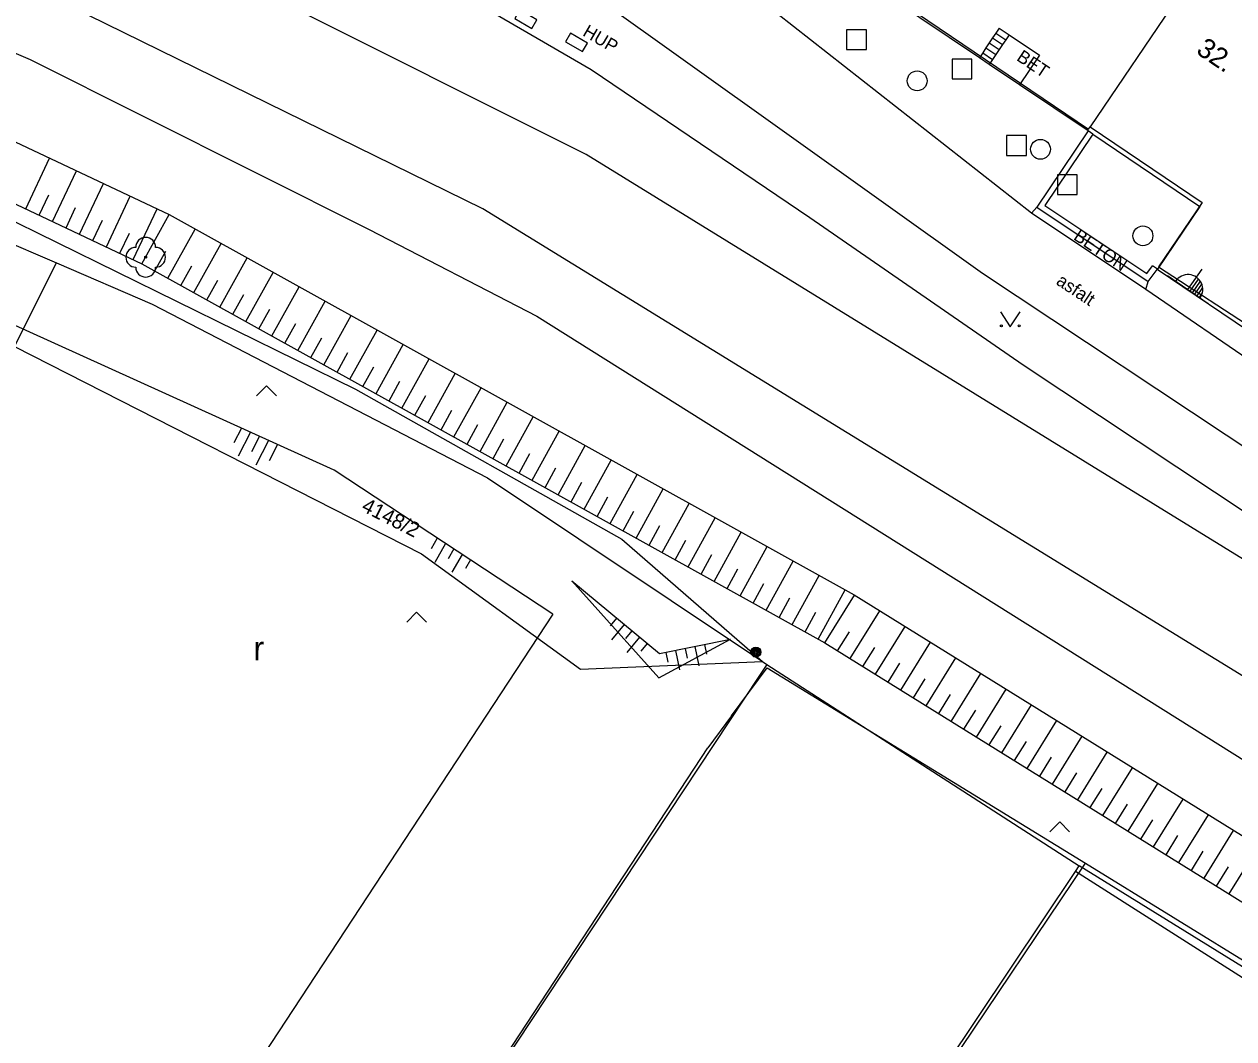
# Model space of a CAD drawing. Extents: x -540150 to -533593, y -1185082 to -1180066.
# Drawn here: x -536273 to -536212, y -1184826.1 to -1184775 of the extents above; entities that cross this region are included whole.
import ezdxf

# ---------------------------------------------------------------- set-up
doc = ezdxf.new("R2010")
doc.units = 0
for name, color, linetype in [('KN_HRAN_K_Ú', 7, 'Continuous'), ('KN_HRAN_PARCEL', 7, 'Continuous'), ('KN_PARC_Č', 7, 'Continuous'), ('KN_VKP_HRAN_', 7, 'Continuous'), ('Vrstva 10', 7, 'Continuous'), ('Vrstva 11', 7, 'Continuous'), ('Vrstva 14', 7, 'Continuous'), ('Vrstva 15', 7, 'Continuous'), ('Vrstva 22', 7, 'Continuous'), ('Vrstva 24', 7, 'Continuous'), ('Vrstva 25', 7, 'Continuous'), ('Vrstva 26', 7, 'Continuous'), ('Vrstva 27', 7, 'Continuous'), ('Vrstva 36', 7, 'Continuous'), ('Vrstva 37', 7, 'Continuous'), ('Vrstva 40', 7, 'Continuous'), ('Vrstva 46', 7, 'Continuous'), ('Vrstva 5', 7, 'Continuous'), ('Vrstva 7', 7, 'Continuous')]:
    doc.layers.add(name, color=color, linetype=linetype)

msp = doc.modelspace()

# ---------------------------------------------------------------- linework, layer by layer
at = {"layer": 'KN_HRAN_K_Ú'}
for p, q in [((-536288.932, -1184769.811), (-536272.712, -1184776.781)), ((-536272.712, -1184776.781), (-536255.612, -1184785.341)), ((-536255.612, -1184785.341), (-536247.162, -1184789.711)), ((-536247.162, -1184789.711), (-536195.872, -1184821.911))]:
    msp.add_line(p, q, dxfattribs=at)
at = {"layer": 'KN_HRAN_PARCEL'}
for p, q in [((-536244.672, -1184781.561), (-536278.862, -1184764.441)), ((-536249.882, -1184784.311), (-536280.772, -1184769.131)), ((-536233.932, -1184770.401), (-536219.322, -1184780.291)), ((-536298.992, -1184775.171), (-536271.392, -1184787.031)), ((-536291.062, -1184776.301), (-536256.302, -1184793.401)), ((-536219.322, -1184780.291), (-536219.242, -1184780.171)), ((-536219.242, -1184780.171), (-536213.602, -1184783.981)), ((-536184.442, -1184818.651), (-536244.672, -1184781.561)), ((-536213.602, -1184783.981), (-536215.802, -1184787.231)), ((-536189.082, -1184821.681), (-536249.882, -1184784.311)), ((-536273.502, -1184791.241), (-536271.392, -1184787.031)), ((-536271.392, -1184787.031), (-536266.552, -1184789.111)), ((-536215.802, -1184787.231), (-536202.192, -1184796.101)), ((-536266.552, -1184789.111), (-536249.642, -1184797.861)), ((-536273.502, -1184791.241), (-536252.972, -1184801.691)), ((-536256.302, -1184793.401), (-536242.862, -1184800.961)), ((-536249.642, -1184797.861), (-536235.772, -1184807.121)), ((-536242.862, -1184800.961), (-536235.772, -1184807.121)), ((-536252.972, -1184801.691), (-536244.952, -1184807.521)), ((-536244.952, -1184807.521), (-536235.772, -1184807.121)), ((-536235.772, -1184807.121), (-536235.552, -1184807.271)), ((-536235.552, -1184807.271), (-536235.932, -1184807.831)), ((-536235.552, -1184807.271), (-536219.792, -1184817.431)), ((-536235.932, -1184807.831), (-536276.132, -1184868.531)), ((-536219.982, -1184817.721), (-536219.792, -1184817.431)), ((-536207.312, -1184825.161), (-536219.792, -1184817.431)), ((-536258.462, -1184875.091), (-536219.982, -1184817.721))]:
    msp.add_line(p, q, dxfattribs=at)
at = {"layer": 'KN_VKP_HRAN_'}
for p, q in [((-536212.332, -1184769.971), (-536219.242, -1184780.171)), ((-536204.982, -1184827.261), (-536219.982, -1184817.721))]:
    msp.add_line(p, q, dxfattribs=at)
at = {"layer": 'Vrstva 10'}
for p, q in [((-536234.777, -1184780.356), (-536244.882, -1184773.141)), ((-536224.672, -1184787.571), (-536234.777, -1184780.356)), ((-536257.372, -1184797.481), (-536293.262, -1184781.211)), ((-536216.442, -1184788.371), (-536222.202, -1184784.521)), ((-536206.412, -1184799.681), (-536224.672, -1184787.571)), ((-536203.542, -1184797.201), (-536216.442, -1184788.371)), ((-536246.352, -1184804.741), (-536257.372, -1184797.481)), ((-536246.352, -1184804.741), (-536270.263, -1184841.139))]:
    msp.add_line(p, q, dxfattribs=at)
at = {"layer": 'Vrstva 11'}
for p, q in [((-536222.202, -1184784.521), (-536235.932, -1184773.751)), ((-536223.997, -1184775.441), (-536223.499, -1184775.776)), ((-536224.332, -1184775.939), (-536223.834, -1184776.274)), ((-536224.165, -1184775.69), (-536223.667, -1184776.025)), ((-536224.667, -1184776.437), (-536224.169, -1184776.772)), ((-536224.5, -1184776.188), (-536224.002, -1184776.523)), ((-536219.352, -1184780.375), (-536221.942, -1184784.221)), ((-536219.103, -1184780.544), (-536221.525, -1184784.138)), ((-536222.202, -1184784.521), (-536221.942, -1184784.221)), ((-536221.942, -1184784.221), (-536216.322, -1184787.961)), ((-536221.525, -1184784.138), (-536216.389, -1184787.556)), ((-536216.389, -1184787.556), (-536216.1, -1184787.178)), ((-536216.322, -1184787.961), (-536215.862, -1184787.361)), ((-536216.442, -1184788.371), (-536216.322, -1184787.961))]:
    msp.add_line(p, q, dxfattribs=at)
for points in [[(-536223.83, -1184775.192), (-536223.997, -1184775.441), (-536224.165, -1184775.69), (-536224.332, -1184775.939), (-536224.5, -1184776.188), (-536224.667, -1184776.437), (-536224.835, -1184776.685)], [(-536223.83, -1184775.192), (-536223.332, -1184775.527), (-536221.802, -1184776.557), (-536222.807, -1184778.05)], [(-536223.332, -1184775.527), (-536223.499, -1184775.776), (-536223.667, -1184776.025), (-536223.834, -1184776.274), (-536224.002, -1184776.523), (-536224.169, -1184776.772), (-536224.337, -1184777.02)]]:
    msp.add_lwpolyline(points, dxfattribs=at)
at = {"layer": 'Vrstva 14'}
for p, q in [((-536278.525, -1184778.549), (-536265.708, -1184784.588)), ((-536279.722, -1184781.111), (-536267.072, -1184787.071)), ((-536265.708, -1184784.588), (-536231.148, -1184803.769)), ((-536267.072, -1184787.071), (-536232.622, -1184806.191)), ((-536245.392, -1184803.061), (-536241.002, -1184807.951)), ((-536245.392, -1184803.061), (-536240.972, -1184806.731)), ((-536231.148, -1184803.769), (-536209.254, -1184817.353)), ((-536241.002, -1184807.951), (-536237.382, -1184806.001)), ((-536240.972, -1184806.731), (-536237.382, -1184806.001)), ((-536232.622, -1184806.191), (-536210.832, -1184819.711))]:
    msp.add_line(p, q, dxfattribs=at)
at = {"layer": 'Vrstva 15'}
for p, q in [((-536272.937, -1184784.308), (-536271.732, -1184781.75)), ((-536271.58, -1184784.947), (-536270.375, -1184782.389)), ((-536270.223, -1184785.586), (-536269.018, -1184783.028)), ((-536272.259, -1184784.627), (-536271.777, -1184783.604)), ((-536268.867, -1184786.226), (-536267.661, -1184783.668)), ((-536270.902, -1184785.267), (-536270.42, -1184784.243)), ((-536267.51, -1184786.865), (-536266.304, -1184784.307)), ((-536267.072, -1184787.071), (-536265.697, -1184784.594)), ((-536269.545, -1184785.906), (-536269.063, -1184784.883)), ((-536268.188, -1184786.545), (-536267.706, -1184785.522)), ((-536265.76, -1184787.799), (-536264.386, -1184785.322)), ((-536264.449, -1184788.527), (-536263.074, -1184786.05)), ((-536266.416, -1184787.435), (-536265.866, -1184786.444)), ((-536263.137, -1184789.255), (-536261.763, -1184786.778)), ((-536265.105, -1184788.163), (-536264.555, -1184787.172)), ((-536261.826, -1184789.983), (-536260.451, -1184787.506)), ((-536263.793, -1184788.891), (-536263.243, -1184787.9)), ((-536260.514, -1184790.711), (-536259.14, -1184788.233)), ((-536262.482, -1184789.619), (-536261.932, -1184788.628)), ((-536261.17, -1184790.347), (-536260.62, -1184789.356)), ((-536259.203, -1184791.438), (-536257.828, -1184788.962)), ((-536259.859, -1184791.075), (-536259.309, -1184790.084)), ((-536257.891, -1184792.166), (-536256.517, -1184789.689)), ((-536256.58, -1184792.894), (-536255.205, -1184790.417)), ((-536258.547, -1184791.802), (-536257.997, -1184790.812)), ((-536255.268, -1184793.622), (-536253.894, -1184791.145)), ((-536257.235, -1184792.53), (-536256.686, -1184791.54)), ((-536253.957, -1184794.35), (-536252.582, -1184791.873)), ((-536255.924, -1184793.258), (-536255.374, -1184792.268)), ((-536254.612, -1184793.986), (-536254.063, -1184792.995)), ((-536252.645, -1184795.078), (-536251.271, -1184792.601)), ((-536253.301, -1184794.714), (-536252.751, -1184793.723)), ((-536251.334, -1184795.806), (-536249.959, -1184793.329)), ((-536250.022, -1184796.534), (-536248.647, -1184794.057)), ((-536251.989, -1184795.442), (-536251.439, -1184794.451)), ((-536248.71, -1184797.262), (-536247.336, -1184794.785)), ((-536262.057, -1184795.357), (-536262.434, -1184796.094)), ((-536261.6, -1184795.564), (-536262.218, -1184796.767)), ((-536250.678, -1184796.17), (-536250.128, -1184795.179)), ((-536247.399, -1184797.99), (-536246.024, -1184795.513)), ((-536261.144, -1184795.771), (-536261.544, -1184796.551)), ((-536260.688, -1184795.978), (-536261.328, -1184797.224)), ((-536260.231, -1184796.185), (-536260.655, -1184797.008)), ((-536249.366, -1184796.898), (-536248.816, -1184795.907)), ((-536248.055, -1184797.626), (-536247.505, -1184796.635)), ((-536246.087, -1184798.718), (-536244.713, -1184796.24)), ((-536246.743, -1184798.354), (-536246.193, -1184797.363)), ((-536244.776, -1184799.446), (-536243.401, -1184796.969)), ((-536243.464, -1184800.173), (-536242.09, -1184797.696)), ((-536245.432, -1184799.082), (-536244.882, -1184798.091)), ((-536242.153, -1184800.901), (-536240.778, -1184798.424)), ((-536244.12, -1184799.81), (-536243.57, -1184798.819)), ((-536240.841, -1184801.629), (-536239.467, -1184799.152)), ((-536242.808, -1184800.537), (-536242.259, -1184799.547)), ((-536241.497, -1184801.265), (-536240.947, -1184800.275)), ((-536239.53, -1184802.357), (-536238.155, -1184799.88)), ((-536252.177, -1184800.903), (-536252.488, -1184801.445)), ((-536240.185, -1184801.993), (-536239.635, -1184801.002)), ((-536238.218, -1184803.085), (-536236.844, -1184800.608)), ((-536251.759, -1184801.179), (-536252.303, -1184802.127)), ((-536251.341, -1184801.454), (-536251.621, -1184801.943)), ((-536236.907, -1184803.813), (-536235.532, -1184801.336)), ((-536250.922, -1184801.73), (-536251.436, -1184802.625)), ((-536250.504, -1184802.006), (-536250.754, -1184802.44)), ((-536238.874, -1184802.721), (-536238.324, -1184801.73)), ((-536235.595, -1184804.541), (-536234.22, -1184802.064)), ((-536237.562, -1184803.449), (-536237.012, -1184802.458)), ((-536234.283, -1184805.269), (-536232.909, -1184802.792)), ((-536236.251, -1184804.177), (-536235.701, -1184803.186)), ((-536234.939, -1184804.905), (-536234.389, -1184803.914)), ((-536232.972, -1184805.997), (-536231.597, -1184803.52)), ((-536232.622, -1184806.191), (-536231.127, -1184803.782)), ((-536233.628, -1184805.633), (-536233.078, -1184804.642)), ((-536231.347, -1184806.982), (-536229.852, -1184804.573)), ((-536243.131, -1184804.938), (-536243.451, -1184805.323)), ((-536242.747, -1184805.258), (-536243.385, -1184806.027)), ((-536242.362, -1184805.577), (-536242.681, -1184805.962)), ((-536241.977, -1184805.896), (-536242.616, -1184806.666)), ((-536231.985, -1184806.586), (-536231.387, -1184805.623)), ((-536230.073, -1184807.773), (-536228.578, -1184805.363)), ((-536241.593, -1184806.216), (-536241.912, -1184806.6)), ((-536239.675, -1184806.467), (-536239.575, -1184806.957)), ((-536239.185, -1184806.367), (-536238.986, -1184807.347)), ((-536238.695, -1184806.268), (-536238.595, -1184806.758)), ((-536230.71, -1184807.377), (-536230.112, -1184806.414)), ((-536228.798, -1184808.564), (-536227.303, -1184806.154)), ((-536240.655, -1184806.666), (-536240.555, -1184807.156)), ((-536240.165, -1184806.567), (-536239.966, -1184807.547)), ((-536227.524, -1184809.354), (-536226.029, -1184806.945)), ((-536229.436, -1184808.168), (-536228.838, -1184807.204)), ((-536226.249, -1184810.145), (-536224.754, -1184807.736)), ((-536228.161, -1184808.959), (-536227.563, -1184807.995)), ((-536226.886, -1184809.75), (-536226.288, -1184808.786)), ((-536224.974, -1184810.936), (-536223.479, -1184808.527)), ((-536225.612, -1184810.541), (-536225.014, -1184809.577)), ((-536223.7, -1184811.727), (-536222.205, -1184809.317)), ((-536222.425, -1184812.518), (-536220.93, -1184810.109)), ((-536224.337, -1184811.331), (-536223.739, -1184810.368)), ((-536223.063, -1184812.122), (-536222.465, -1184811.159)), ((-536221.151, -1184813.309), (-536219.656, -1184810.899)), ((-536221.788, -1184812.913), (-536221.19, -1184811.949)), ((-536219.876, -1184814.099), (-536218.381, -1184811.69)), ((-536218.602, -1184814.89), (-536217.107, -1184812.481)), ((-536220.513, -1184813.704), (-536219.915, -1184812.74)), ((-536217.327, -1184815.681), (-536215.832, -1184813.272)), ((-536219.239, -1184814.495), (-536218.641, -1184813.531)), ((-536217.964, -1184815.286), (-536217.366, -1184814.322)), ((-536216.052, -1184816.472), (-536214.557, -1184814.063)), ((-536214.778, -1184817.263), (-536213.283, -1184814.853)), ((-536216.69, -1184816.077), (-536216.092, -1184815.113)), ((-536213.503, -1184818.054), (-536212.008, -1184815.644)), ((-536215.415, -1184816.867), (-536214.817, -1184815.904)), ((-536214.14, -1184817.658), (-536213.542, -1184816.694)), ((-536212.229, -1184818.844), (-536210.734, -1184816.435)), ((-536212.866, -1184818.449), (-536212.268, -1184817.485))]:
    msp.add_line(p, q, dxfattribs=at)
at = {"layer": 'Vrstva 22'}
msp.add_circle((-536266.886, -1184786.745), 0.05, dxfattribs=at)
for centre, start, end in [((-536266.886, -1184786.245), 0, 180), ((-536267.386, -1184786.745), 90, 270), ((-536266.386, -1184786.745), 270, 90), ((-536266.886, -1184787.245), 180, 0)]:
    msp.add_arc(centre, 0.5, start, end, dxfattribs=at)
at = {"layer": 'Vrstva 24'}
for points in [[(-536248.272, -1184774.708), (-536247.408, -1184775.212), (-536247.156, -1184774.78), (-536248.02, -1184774.276)], [(-536245.71, -1184775.875), (-536244.846, -1184776.379), (-536244.594, -1184775.947), (-536245.458, -1184775.443)]]:
    msp.add_lwpolyline(points, close=True, dxfattribs=at)
at = {"layer": 'Vrstva 25'}
for radius in [0.25, 0.2, 0.15, 0.1, 0.05]:
    msp.add_circle((-536236.108, -1184806.655), radius, dxfattribs=at)
at = {"layer": 'Vrstva 26'}
for points in [[(-536231.532, -1184776.271), (-536230.532, -1184776.271), (-536230.532, -1184775.271), (-536231.532, -1184775.271)], [(-536226.212, -1184777.751), (-536225.212, -1184777.751), (-536225.212, -1184776.751), (-536226.212, -1184776.751)], [(-536223.462, -1184781.611), (-536222.462, -1184781.611), (-536222.462, -1184780.611), (-536223.462, -1184780.611)], [(-536220.894, -1184783.586), (-536219.894, -1184783.586), (-536219.894, -1184782.586), (-536220.894, -1184782.586)]]:
    msp.add_lwpolyline(points, close=True, dxfattribs=at)
at = {"layer": 'Vrstva 27'}
for centre in [(-536227.972, -1184777.851), (-536221.752, -1184781.301), (-536216.585, -1184785.664)]:
    msp.add_circle(centre, 0.5, dxfattribs=at)
at = {"layer": 'Vrstva 36'}
for points in [[(-536223.776, -1184789.502), (-536223.276, -1184790.252), (-536222.776, -1184789.502)], [(-536261.288, -1184793.729), (-536260.788, -1184793.229), (-536260.288, -1184793.729)], [(-536253.718, -1184805.146), (-536253.218, -1184804.646), (-536252.718, -1184805.146)], [(-536221.283, -1184815.709), (-536220.783, -1184815.209), (-536220.283, -1184815.709)]]:
    msp.add_lwpolyline(points, dxfattribs=at)
for centre in [(-536223.726, -1184790.201), (-536222.827, -1184790.201)]:
    msp.add_circle(centre, 0.05, dxfattribs=at)
at = {"layer": 'Vrstva 37'}
for p, q in [((-536214.316, -1184788.375), (-536213.603, -1184787.339)), ((-536215.346, -1184787.666), (-536213.286, -1184789.084)), ((-536214.201, -1184788.454), (-536213.778, -1184787.841)), ((-536214.085, -1184788.534), (-536213.686, -1184787.954)), ((-536213.97, -1184788.613), (-536213.613, -1184788.094)), ((-536213.855, -1184788.692), (-536213.567, -1184788.275)), ((-536213.739, -1184788.772), (-536213.582, -1184788.543))]:
    msp.add_line(p, q, dxfattribs=at)
msp.add_arc((-536214.312, -1184788.368), 0.75, 324.84729, 146.09334, dxfattribs=at)
at = {"layer": 'Vrstva 5'}
for p, q in [((-536224.835, -1184776.685), (-536234.015, -1184770.506)), ((-536224.337, -1184777.02), (-536224.835, -1184776.685)), ((-536222.807, -1184778.05), (-536224.337, -1184777.02)), ((-536219.352, -1184780.375), (-536222.807, -1184778.05)), ((-536219.103, -1184780.544), (-536219.352, -1184780.375)), ((-536219.103, -1184780.544), (-536213.716, -1184784.19)), ((-536213.716, -1184784.19), (-536215.852, -1184787.346)), ((-536215.852, -1184787.346), (-536215.862, -1184787.361)), ((-536202.845, -1184796.171), (-536215.862, -1184787.361))]:
    msp.add_line(p, q, dxfattribs=at)
at = {"layer": 'Vrstva 7'}
for p, q in [((-536244.422, -1184777.301), (-536265.082, -1184765.271)), ((-536233.392, -1184784.751), (-536244.422, -1184777.301)), ((-536215.852, -1184787.346), (-536216.1, -1184787.178)), ((-536237.342, -1184809.873), (-536235.542, -1184807.441)), ((-536235.542, -1184807.441), (-536219.482, -1184817.291)), ((-536237.342, -1184809.873), (-536238.532, -1184811.481)), ((-536261.662, -1184846.691), (-536238.532, -1184811.481)), ((-536258.227, -1184874.802), (-536219.482, -1184817.291)), ((-536219.482, -1184817.291), (-536203.332, -1184827.261))]:
    msp.add_line(p, q, dxfattribs=at)
msp.add_lwpolyline([(-536211.022, -1184799.891), (-536222.632, -1184792.191), (-536233.392, -1184784.751)], dxfattribs=at)

# ---------------------------------------------------------------- texts
at = {"layer": 'KN_PARC_Č'}
msp.add_text('4148/2', height=0.75, rotation=333, dxfattribs=at).set_placement((-536256.051, -1184799.506))
at = {"layer": 'Vrstva 36'}
msp.add_text('r', height=1.2, dxfattribs=at).set_placement((-536261.448, -1184807.062))
at = {"layer": 'Vrstva 40'}
for s, rotation, p in [('HUP', 329.74356, (-536244.889, -1184775.544)), ('BET', 326.05729, (-536223.002, -1184776.785)), ('BETON', 326.24112, (-536220.133, -1184785.817)), ('asfalt', 326.44773, (-536221.009, -1184788.077))]:
    msp.add_text(s, height=0.65, rotation=rotation, dxfattribs=at).set_placement(p)
at = {"layer": 'Vrstva 46'}
msp.add_text('32.', height=1, rotation=325.85524, dxfattribs=at).set_placement((-536213.951, -1184776.433))

doc.saveas('drawing.dxf')
